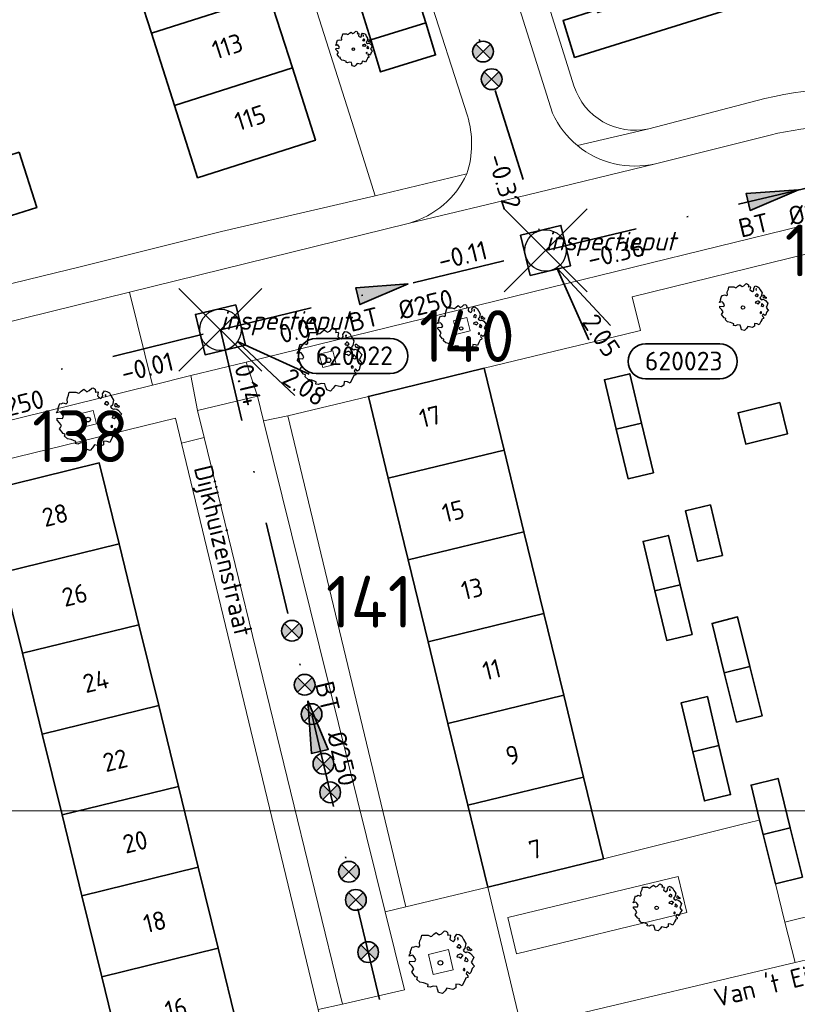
# Model space of a CAD drawing. Header units: metres. Extents: x 152391 to 157968, y 462336 to 467280.
# Tile 660 of 736: x 156873 to 156930, y 464597 to 464668. Entities that reach past the tile are written whole.
import ezdxf
from ezdxf.enums import TextEntityAlignment as Align

# ---------------------------------------------------------------- set-up
doc = ezdxf.new("R2010")
doc.units = ezdxf.units.M
doc.header["$LTSCALE"] = 0.75
doc.header["$PDMODE"] = 3
doc.header["$PDSIZE"] = 3
doc.linetypes.add('RI-VWA_BETON', pattern=[19, 9, -5, 0, -5])
doc.layers.get('0').update_dxf_attribs({"lineweight": 25})
doc.layers.get('defpoints').update_dxf_attribs({"lineweight": 25})
for name, color, linetype, lineweight in [('B-GV-GR-BOOM-S', 252, 'Continuous', 25), ('B-WE-GR-BEPLANTING_CULTUUR_BODEMBEDEKKER-GV', 251, 'Continuous', 18), ('B-WE-GR-GROENVOORZIENING-GV', 251, 'Continuous', 18), ('B-WE-OG-BEBOUWING-GV', 6, 'Continuous', 35), ('B-WE-OG-BEBOUWING-T18', 1, 'Continuous', 18), ('B-WE-OG-TOPOGRAFIE-T18', 1, 'Continuous', 18), ('B-WE-VH-VERHARDING_ASFALT-GV', 251, 'Continuous', 18), ('B-WE-VH-VERHARDING_BETONSTRAATSTEEN-GV', 251, 'Continuous', 18), ('B-WE-VH-VERHARDING_TEGEL-GV', 251, 'Continuous', 18), ('N-OI-RI-T50', 130, 'Continuous', 50), ('N-OI-RI-VWA_PUTNUMMER-S @ 0.75', 36, 'Continuous', 35), ('N-OI-RI-VWA_RIOOLPUT_INSPECTIEPUT-S', 36, 'Continuous', 35), ('N-OI-RI-VWA_STROOMRICHTING-S @ 0.75', 36, 'Continuous', 35), ('N-OI-RI-VWA_TRANSPORTLEIDING_BETON_250-G', 36, 'RI-VWA_BETON', 35)]:
    doc.layers.add(name, color=color, linetype=linetype, lineweight=lineweight)
doc.layers.add('inspectieput', color=7, linetype='Continuous', plot=False)
doc.layers.add('N-OI-RI-VRIJVERVAL_HULPSTUK-S', color=210, linetype='Continuous', lineweight=35, plot=False)
doc.layers.add('X-XX-AL-TEKENBLAD_HULPLIJN-G', color=7, linetype='Continuous', lineweight=18, plot=False)
doc.styles.add('NLCS-ISO', font='isocpeur.ttf')
doc.styles.add('NLCS-ISO-M750-T18', font='NLCS-ISO.ttf', dxfattribs={"height": 1.35})
doc.styles.add('NLCS-ISO-M750-T18_CURSIEF', font='NLCS-ISO.ttf', dxfattribs={"oblique": 15, "height": 1.35})
doc.styles.add('NLCS-ISO-M750-T50', font='NLCS-ISO.ttf', dxfattribs={"height": 3.75})

# ---------------------------------------------------------------- blocks, each defined once
blk = doc.blocks.new('*U32')
at = {"ltscale": 0.1}
blk.add_hatch(color=256, dxfattribs=at).paths.add_polyline_path([(2.5, 0), (-2.5, -0.833), (-2.5, 0.833)])
at = {"ltscale": 0.1, "flags": 128}
blk.add_lwpolyline([(2.5, 0), (-2.5, -0.833), (-2.5, 0.833)], close=True, dxfattribs=at)
at = {"ltscale": 0.1, "style": 'NLCS-ISO'}
for tag, p in [('BOBL', (-13.248, -3.24)), ('MAT', (-1, -3.74))]:
    blk.add_attdef(tag, text='', height=1.8, dxfattribs=at).set_placement(p, align=Align.BOTTOM_RIGHT)
for tag, p in [('BOBR', (12.302, -3.24)), ('DIA', (1, -3.74))]:
    blk.add_attdef(tag, text='', height=1.8, dxfattribs=at).set_placement(p, align=Align.BOTTOM_LEFT)
at = {"layer": 'defpoints', "ltscale": 0.1, "style": 'NLCS-ISO', "flags": 1}
blk.add_attdef('JVA', text='', height=1.8, dxfattribs=at).set_placement((0, -1), align=Align.TOP_CENTER)
blk = doc.blocks.new('*U60')
at = {"ltscale": 0.1}
blk.add_hatch(color=256, dxfattribs=at).paths.add_polyline_path([(2.5, 0), (-2.5, -0.833), (-2.5, 0.833)])
at = {"ltscale": 0.1, "flags": 128}
blk.add_lwpolyline([(2.5, 0), (-2.5, -0.833), (-2.5, 0.833)], close=True, dxfattribs=at)
at = {"ltscale": 0.1, "style": 'NLCS-ISO'}
for tag, p in [('BOBR', (5.863, 0.004)), ('DIA', (1, -3.74))]:
    blk.add_attdef(tag, text='', height=1.8, dxfattribs=at).set_placement(p, align=Align.BOTTOM_LEFT)
for tag, p in [('BOBL', (-6.809, -3.24)), ('MAT', (-1, -3.74))]:
    blk.add_attdef(tag, text='', height=1.8, dxfattribs=at).set_placement(p, align=Align.BOTTOM_RIGHT)
at = {"layer": 'defpoints', "ltscale": 0.1, "style": 'NLCS-ISO', "flags": 1}
blk.add_attdef('JVA', text='', height=1.8, dxfattribs=at).set_placement((0, -1), align=Align.TOP_CENTER)
blk = doc.blocks.new('*U62')
at = {"ltscale": 0.1}
blk.add_hatch(color=256, dxfattribs=at).paths.add_polyline_path([(2.5, 0), (-2.5, -0.833), (-2.5, 0.833)])
at = {"ltscale": 0.1, "flags": 128}
blk.add_lwpolyline([(2.5, 0), (-2.5, -0.833), (-2.5, 0.833)], close=True, dxfattribs=at)
at = {"ltscale": 0.1, "style": 'NLCS-ISO'}
for tag, p in [('BOBL', (-15.149, -3.24)), ('MAT', (-1, -3.74))]:
    blk.add_attdef(tag, text='', height=1.8, dxfattribs=at).set_placement(p, align=Align.BOTTOM_RIGHT)
for tag, p in [('BOBR', (14.203, -3.238)), ('DIA', (1, -3.74))]:
    blk.add_attdef(tag, text='', height=1.8, dxfattribs=at).set_placement(p, align=Align.BOTTOM_LEFT)
at = {"layer": 'defpoints', "ltscale": 0.1, "style": 'NLCS-ISO', "flags": 1}
blk.add_attdef('JVA', text='', height=1.8, dxfattribs=at).set_placement((0, -1), align=Align.TOP_CENTER)
blk = doc.blocks.new('*U69')
at = {"ltscale": 0.1}
blk.add_hatch(color=256, dxfattribs=at).paths.add_polyline_path([(2.5, 0), (-2.5, -0.833), (-2.5, 0.833)])
at = {"ltscale": 0.1, "flags": 128}
blk.add_lwpolyline([(2.5, 0), (-2.5, -0.833), (-2.5, 0.833)], close=True, dxfattribs=at)
at = {"ltscale": 0.1, "style": 'NLCS-ISO'}
for tag, p in [('BOBL', (-27.455, -3.24)), ('MAT', (-1, -3.74))]:
    blk.add_attdef(tag, text='', height=1.8, dxfattribs=at).set_placement(p, align=Align.BOTTOM_RIGHT)
for tag, p in [('BOBR', (26.509, -3.23)), ('DIA', (1, -3.74))]:
    blk.add_attdef(tag, text='', height=1.8, dxfattribs=at).set_placement(p, align=Align.BOTTOM_LEFT)
at = {"layer": 'defpoints', "ltscale": 0.1, "style": 'NLCS-ISO', "flags": 1}
blk.add_attdef('JVA', text='', height=1.8, dxfattribs=at).set_placement((0, -1), align=Align.TOP_CENTER)
blk = doc.blocks.new('B-SRI-PUT_VWA-SO')
at = {"flags": 128}
blk.add_lwpolyline([(-2, 2), (2, 2), (2, -2), (-2, -2)], close=True, dxfattribs=at)
at = {"lineweight": -3, "flags": 128}
blk.add_lwpolyline([(2, -2), (2, 2), (-2, 2), (-2, -2)], close=True, dxfattribs=at)
at = {"lineweight": -3}
blk.add_circle((0, 0), 2, dxfattribs=at)
blk = doc.blocks.new('*U284')
for q in [(7.173, -6.353), (8.572, -4.282)]:
    blk.add_line((1.657, -1.119), q)
blk.add_lwpolyline([(16.391, -4.221), (9.233, -4.221, -1), (9.233, -0.837), (16.391, -0.837, -1)], format="xyb", close=True)
at = {"ltscale": 0.1, "style": 'NLCS-ISO'}
blk.add_attdef('PUTNR', text='', height=1.8, dxfattribs=at).set_placement((12.914, -0.697), align=Align.MIDDLE_CENTER)
blk.add_attdef('PUTHGT', text='', height=1.8, rotation=325.96292, dxfattribs=at).set_placement((6.322, -4.304), align=Align.MIDDLE_LEFT)
blk = doc.blocks.new('*U285')
for q in [(4.182, -8.621), (6.27, -7.246)]:
    blk.add_line((1.1, -1.67), q)
blk.add_lwpolyline([(16.81, -12.391), (9.652, -12.391, -1), (9.652, -9.007), (16.81, -9.007, -1)], format="xyb", close=True)
at = {"ltscale": 0.1, "style": 'NLCS-ISO'}
blk.add_attdef('PUTHGT', text='', height=1.8, rotation=303.37384, dxfattribs=at).set_placement((4.184, -6.402), align=Align.MIDDLE_LEFT)
blk.add_attdef('PUTNR', text='', height=1.8, dxfattribs=at).set_placement((13.333, -8.867), align=Align.MIDDLE_CENTER)
blk = doc.blocks.new('*U56')
at = {"ltscale": 0.1}
blk.add_hatch(color=256, dxfattribs=at).paths.add_polyline_path([(2.5, 0), (-2.5, -0.833), (-2.5, 0.833)])
at = {"ltscale": 0.1, "flags": 128}
blk.add_lwpolyline([(2.5, 0), (-2.5, -0.833), (-2.5, 0.833)], close=True, dxfattribs=at)
at = {"ltscale": 0.1, "style": 'NLCS-ISO'}
for tag, p in [('MAT', (-1, 0.5)), ('BOBL', (-29.73, 0))]:
    blk.add_attdef(tag, text='', height=1.8, dxfattribs=at).set_placement(p, align=Align.BOTTOM_RIGHT)
for tag, p in [('DIA', (1, 0.5)), ('BOBR', (28.784, -0.012))]:
    blk.add_attdef(tag, text='', height=1.8, dxfattribs=at).set_placement(p, align=Align.BOTTOM_LEFT)
at = {"layer": 'defpoints', "ltscale": 0.1, "style": 'NLCS-ISO', "flags": 1}
blk.add_attdef('JVA', text='', height=1.8, dxfattribs=at).set_placement((0, -1), align=Align.TOP_CENTER)
blk = doc.blocks.new('*U59')
at = {"ltscale": 0.1}
blk.add_hatch(color=256, dxfattribs=at).paths.add_polyline_path([(-2.5, 0), (2.5, -0.833), (2.5, 0.833)])
at = {"ltscale": 0.1, "flags": 128}
blk.add_lwpolyline([(-2.5, 0), (2.5, -0.833), (2.5, 0.833)], close=True, dxfattribs=at)
at = {"ltscale": 0.1, "style": 'NLCS-ISO'}
for tag, p in [('MAT', (-1, 0.5)), ('BOBL', (-31.521, 0))]:
    blk.add_attdef(tag, text='', height=1.8, dxfattribs=at).set_placement(p, align=Align.BOTTOM_RIGHT)
for tag, p in [('DIA', (1, 0.5)), ('BOBR', (33.597, -0.015))]:
    blk.add_attdef(tag, text='', height=1.8, dxfattribs=at).set_placement(p, align=Align.BOTTOM_LEFT)
at = {"layer": 'defpoints', "ltscale": 0.1, "style": 'NLCS-ISO', "flags": 1}
blk.add_attdef('JVA', text='', height=1.8, dxfattribs=at).set_placement((0, -1), align=Align.TOP_CENTER)
blk = doc.blocks.new('SRI-HULP')
h = blk.add_hatch(color=256)
h.dxf.hatch_style = 1
h.paths.add_polyline_path([(-0.707, 0.707, 0.198912), (-1, 0, 0.198912), (-0.707, -0.707), (0, 0)])
h = blk.add_hatch(color=256)
h.dxf.hatch_style = 1
h.paths.add_polyline_path([(1, 0, 0.198912), (0.707, 0.707), (0, 0), (0.707, -0.707, 0.198912)])
for p, q in [((-0.707, 0.707), (0.707, -0.707)), ((-0.707, -0.707), (0.707, 0.707))]:
    blk.add_line(p, q)
blk.add_circle((0, 0), 1)
blk = doc.blocks.new('ACMAP_ANN_TEMPLATE_type knoop')
at = {"layer": 'defpoints', "style": 'NLCS-ISO-M750-T18_CURSIEF', "oblique": 15}
blk.add_attdef('type_knoop', (0, 0), '', height=1.35, dxfattribs=at)
blk = doc.blocks.new('SGR-BOOM_21_30')
at = {"linetype": 'Continuous'}
for p, q in [((-1.051, 1.335), (-1.016, 1.499)), ((-1.016, 1.499), (-0.668, 1.499)), ((-0.668, 1.499), (-0.516, 1.433)), ((-0.516, 1.433), (-0.47, 1.45)), ((-0.47, 1.45), (-0.365, 1.548)), ((-0.365, 1.548), (-0.226, 1.647)), ((-0.226, 1.647), (-0.133, 1.581)), ((-0.133, 1.581), (-0.063, 1.515)), ((-0.063, 1.515), (0.065, 1.581)), ((0.065, 1.581), (0.205, 1.712)), ((0.205, 1.712), (0.263, 1.729)), ((0.263, 1.729), (0.333, 1.696)), ((0.333, 1.696), (0.391, 1.647)), ((0.402, 1.532), (0.379, 1.499)), ((0.379, 1.499), (0.53, 1.515)), ((0.391, 1.647), (0.402, 1.532)), ((0.542, 1.483), (0.507, 1.285)), ((0.53, 1.515), (0.542, 1.483)), ((0.786, 1.4), (0.891, 1.565)), ((0.891, 1.565), (1.019, 1.532)), ((1.019, 1.532), (1.158, 1.45)), ((1.158, 1.45), (1.251, 1.269)), ((-1.633, 0.579), (-1.528, 0.875)), ((-1.528, 0.875), (-1.458, 0.858)), ((-1.458, 0.858), (-1.342, 0.908)), ((-1.342, 0.908), (-1.179, 0.858)), ((-1.179, 0.858), (-1.121, 0.924)), ((-1.133, 1.088), (-1.109, 1.187)), ((-1.121, 0.924), (-1.133, 1.088)), ((-1.109, 1.187), (-1.051, 1.335)), ((0.507, 1.285), (0.565, 1.236)), ((0.565, 1.236), (0.693, 1.154)), ((0.693, 1.154), (0.751, 1.203)), ((0.751, 1.203), (0.798, 1.285)), ((0.798, 1.285), (0.786, 1.4)), ((0.937, 0.908), (0.891, 0.875)), ((0.891, 0.875), (0.926, 0.825)), ((0.972, 1.368), (0.926, 1.335)), ((0.926, 1.335), (0.949, 1.253)), ((0.926, 0.825), (0.984, 0.842)), ((0.972, 0.973), (0.937, 0.908)), ((0.949, 1.253), (0.961, 1.236)), ((0.961, 1.269), (0.972, 1.368)), ((1.03, 0.973), (0.972, 0.973)), ((0.984, 0.842), (1.03, 0.776)), ((1.077, 0.94), (1.03, 0.973)), ((1.03, 0.776), (1.077, 0.842)), ((1.124, 0.875), (1.077, 0.94)), ((1.077, 0.842), (1.124, 0.875)), ((1.321, 0.793), (1.228, 0.694)), ((1.251, 1.269), (1.379, 1.055)), ((1.379, 1.055), (1.321, 0.793)), ((1.472, 0.858), (1.438, 0.809)), ((1.438, 0.809), (1.461, 0.743)), ((1.461, 0.743), (1.531, 0.694)), ((1.542, 0.858), (1.472, 0.858)), ((1.531, 0.727), (1.635, 0.678)), ((1.531, 0.694), (1.542, 0.727)), ((1.624, 0.76), (1.542, 0.858)), ((1.728, 0.71), (1.624, 0.76)), ((-1.703, 0.365), (-1.656, 0.48)), ((-1.493, 0.415), (-1.703, 0.365)), ((-1.679, -0.029), (-1.668, 0.086)), ((-1.668, 0.086), (-1.389, 0.07)), ((-1.656, 0.48), (-1.598, 0.53)), ((-1.598, 0.53), (-1.633, 0.579)), ((-1.423, 0.333), (-1.493, 0.415)), ((-1.33, 0.185), (-1.423, 0.333)), ((-1.389, 0.07), (-1.33, 0.185)), ((0.926, 0.415), (0.891, 0.333)), ((0.891, 0.333), (1.03, 0.316)), ((1.054, 0.464), (0.926, 0.415)), ((1.03, 0.316), (1.112, 0.251)), ((1.112, 0.464), (1.054, 0.464)), ((1.217, 0.398), (1.112, 0.464)), ((1.112, 0.251), (1.205, 0.365)), ((1.205, 0.365), (1.24, 0.415)), ((1.228, 0.694), (1.275, 0.628)), ((1.275, 0.628), (1.379, 0.563)), ((1.344, 0.185), (1.31, 0.103)), ((1.434, 0.049), (1.31, 0.103)), ((1.356, 0.3), (1.344, 0.234)), ((1.344, 0.234), (1.344, 0.185)), ((1.426, 0.234), (1.356, 0.3)), ((1.379, 0.563), (1.438, 0.595)), ((1.472, 0.201), (1.426, 0.234)), ((1.434, 0.049), (1.507, 0.136)), ((1.438, 0.595), (1.565, 0.563)), ((1.507, 0.136), (1.472, 0.201)), ((1.565, 0.563), (1.635, 0.513)), ((1.635, 0.678), (1.728, 0.71)), ((1.635, 0.513), (1.81, 0.316)), ((1.717, 0.103), (1.67, 0.037)), ((1.67, 0.037), (1.763, -0.094)), ((1.81, 0.316), (1.717, 0.103)), ((-1.54, -0.177), (-1.679, -0.029)), ((-1.551, -0.505), (-1.493, -0.423)), ((-1.354, -0.752), (-1.551, -0.505)), ((-1.435, -0.324), (-1.54, -0.177)), ((-1.493, -0.423), (-1.435, -0.324)), ((1.286, -0.292), (1.24, -0.357)), ((1.24, -0.357), (1.251, -0.423)), ((1.263, -0.423), (1.333, -0.407)), ((1.333, -0.341), (1.286, -0.292)), ((1.333, -0.407), (1.333, -0.341)), ((1.461, -0.472), (1.391, -0.587)), ((1.391, -0.587), (1.426, -0.637)), ((1.426, -0.637), (1.496, -0.702)), ((1.577, -0.587), (1.461, -0.472)), ((1.496, -0.702), (1.484, -0.801)), ((1.658, -0.522), (1.577, -0.587)), ((1.682, -0.423), (1.658, -0.522)), ((1.717, -0.308), (1.682, -0.423)), ((1.845, -0.177), (1.717, -0.308)), ((1.763, -0.094), (1.845, -0.177)), ((-1.249, -0.784), (-1.354, -0.752)), ((-1.272, -0.899), (-1.249, -0.784)), ((-1.109, -1.047), (-1.272, -0.899)), ((-0.912, -1.08), (-1.109, -1.047)), ((-0.668, -1.179), (-0.912, -1.08)), ((-0.679, -1.294), (-0.668, -1.179)), ((-0.551, -1.326), (-0.679, -1.294)), ((-0.4, -1.261), (-0.551, -1.326)), ((-0.191, -1.277), (-0.4, -1.261)), ((-0.156, -1.425), (-0.191, -1.277)), ((0.356, -1.376), (0.251, -1.524)), ((0.682, -1.441), (0.356, -1.376)), ((0.833, -1.359), (0.682, -1.441)), ((0.844, -1.162), (0.833, -1.359)), ((1.03, -1.179), (0.844, -1.162)), ((1.182, -1.244), (1.03, -1.179)), ((1.286, -1.014), (1.182, -1.244)), ((1.356, -0.883), (1.286, -1.014)), ((1.368, -0.834), (1.356, -0.883)), ((1.484, -0.801), (1.368, -0.834)), ((-0.133, -1.491), (-0.156, -1.425)), ((-0.098, -1.606), (-0.133, -1.491)), ((0.112, -1.671), (-0.098, -1.606)), ((0.251, -1.524), (0.112, -1.671))]:
    blk.add_line(p, q, dxfattribs=at)
blk.add_circle((0, 0), 0.126, dxfattribs=at)
blk = doc.blocks.new('SGR-BOOM_31_50')
at = {"linetype": 'Continuous'}
for p, q in [((-0.487, 2.064), (-0.301, 2.196)), ((-0.301, 2.196), (-0.177, 2.108)), ((0.087, 2.108), (0.273, 2.283)), ((0.273, 2.283), (0.351, 2.305)), ((0.351, 2.305), (0.444, 2.261)), ((0.444, 2.261), (0.521, 2.196)), ((0.521, 2.196), (0.537, 2.042)), ((-1.51, 1.451), (-1.479, 1.582)), ((-1.495, 1.232), (-1.51, 1.451)), ((-1.479, 1.582), (-1.402, 1.78)), ((-1.402, 1.78), (-1.355, 1.999)), ((-1.355, 1.999), (-0.89, 1.999)), ((-0.89, 1.999), (-0.688, 1.911)), ((-0.688, 1.911), (-0.626, 1.933)), ((-0.626, 1.933), (-0.487, 2.064)), ((-0.177, 2.108), (-0.084, 2.02)), ((-0.084, 2.02), (0.087, 2.108)), ((0.537, 2.042), (0.506, 1.999)), ((0.506, 1.999), (0.707, 2.02)), ((0.723, 1.977), (0.676, 1.714)), ((0.676, 1.714), (0.754, 1.648)), ((0.707, 2.02), (0.723, 1.977)), ((0.754, 1.648), (0.924, 1.539)), ((0.924, 1.539), (1.002, 1.604)), ((1.002, 1.604), (1.064, 1.714)), ((1.048, 1.867), (1.188, 2.086)), ((1.064, 1.714), (1.048, 1.867)), ((1.188, 2.086), (1.358, 2.042)), ((1.296, 1.823), (1.234, 1.78)), ((1.234, 1.78), (1.265, 1.67)), ((1.265, 1.67), (1.281, 1.648)), ((1.281, 1.692), (1.296, 1.823)), ((1.358, 2.042), (1.545, 1.933)), ((1.545, 1.933), (1.669, 1.692)), ((1.669, 1.692), (1.839, 1.407)), ((-2.177, 0.772), (-2.038, 1.166)), ((-2.131, 0.706), (-2.177, 0.772)), ((-2.038, 1.166), (-1.944, 1.144)), ((-1.944, 1.144), (-1.789, 1.21)), ((-1.789, 1.21), (-1.572, 1.144)), ((-1.572, 1.144), (-1.495, 1.232)), ((1.25, 1.21), (1.188, 1.166)), ((1.188, 1.166), (1.234, 1.101)), ((1.234, 1.101), (1.312, 1.122)), ((1.296, 1.298), (1.25, 1.21)), ((1.374, 1.298), (1.296, 1.298)), ((1.312, 1.122), (1.374, 1.035)), ((1.436, 1.254), (1.374, 1.298)), ((1.374, 1.035), (1.436, 1.122)), ((1.498, 1.166), (1.436, 1.254)), ((1.436, 1.122), (1.498, 1.166)), ((1.762, 1.057), (1.638, 0.925)), ((1.638, 0.925), (1.7, 0.838)), ((1.7, 0.838), (1.839, 0.75)), ((1.839, 1.407), (1.762, 1.057)), ((1.839, 0.75), (1.917, 0.794)), ((1.963, 1.144), (1.917, 1.079)), ((1.917, 1.079), (1.948, 0.991)), ((1.917, 0.794), (2.087, 0.75)), ((1.948, 0.991), (2.041, 0.925)), ((2.056, 1.144), (1.963, 1.144)), ((2.041, 0.969), (2.18, 0.903)), ((2.041, 0.925), (2.056, 0.969)), ((2.165, 1.013), (2.056, 1.144)), ((2.087, 0.75), (2.18, 0.684)), ((2.304, 0.947), (2.165, 1.013)), ((2.18, 0.903), (2.304, 0.947)), ((-2.27, 0.487), (-2.208, 0.641)), ((-1.991, 0.553), (-2.27, 0.487)), ((-2.239, -0.038), (-2.224, 0.115)), ((-2.224, 0.115), (-1.851, 0.093)), ((-2.208, 0.641), (-2.131, 0.706)), ((-1.898, 0.444), (-1.991, 0.553)), ((-1.774, 0.246), (-1.898, 0.444)), ((-1.851, 0.093), (-1.774, 0.246)), ((1.234, 0.553), (1.188, 0.444)), ((1.188, 0.444), (1.374, 0.422)), ((1.405, 0.619), (1.234, 0.553)), ((1.374, 0.422), (1.483, 0.334)), ((1.483, 0.619), (1.405, 0.619)), ((1.622, 0.531), (1.483, 0.619)), ((1.483, 0.334), (1.607, 0.487)), ((1.607, 0.487), (1.653, 0.553)), ((1.793, 0.246), (1.746, 0.137)), ((1.911, 0.065), (1.746, 0.137)), ((1.808, 0.4), (1.793, 0.312)), ((1.793, 0.312), (1.793, 0.246)), ((1.901, 0.312), (1.808, 0.4)), ((1.963, 0.268), (1.901, 0.312)), ((1.911, 0.065), (2.01, 0.181)), ((2.01, 0.181), (1.963, 0.268)), ((2.18, 0.684), (2.413, 0.422)), ((2.289, 0.137), (2.227, 0.049)), ((2.227, 0.049), (2.351, -0.126)), ((2.413, 0.422), (2.289, 0.137)), ((-2.053, -0.235), (-2.239, -0.038)), ((-2.069, -0.673), (-1.991, -0.564)), ((-1.805, -1.002), (-2.069, -0.673)), ((-1.913, -0.433), (-2.053, -0.235)), ((-1.991, -0.564), (-1.913, -0.433)), ((1.715, -0.389), (1.653, -0.476)), ((1.653, -0.476), (1.669, -0.564)), ((1.684, -0.564), (1.777, -0.542)), ((1.777, -0.454), (1.715, -0.389)), ((1.777, -0.542), (1.777, -0.454)), ((1.948, -0.63), (1.855, -0.783)), ((2.103, -0.783), (1.948, -0.63)), ((2.211, -0.695), (2.103, -0.783)), ((2.242, -0.564), (2.211, -0.695)), ((2.289, -0.411), (2.242, -0.564)), ((2.459, -0.235), (2.289, -0.411)), ((2.351, -0.126), (2.459, -0.235)), ((-1.665, -1.046), (-1.805, -1.002)), ((-1.696, -1.199), (-1.665, -1.046)), ((-1.479, -1.396), (-1.696, -1.199)), ((-1.216, -1.44), (-1.479, -1.396)), ((1.715, -1.352), (1.576, -1.659)), ((1.808, -1.177), (1.715, -1.352)), ((1.824, -1.112), (1.808, -1.177)), ((1.979, -1.068), (1.824, -1.112)), ((1.855, -0.783), (1.901, -0.849)), ((1.901, -0.849), (1.994, -0.936)), ((1.994, -0.936), (1.979, -1.068)), ((-0.89, -1.571), (-1.216, -1.44)), ((-0.906, -1.725), (-0.89, -1.571)), ((-0.735, -1.769), (-0.906, -1.725)), ((-0.533, -1.681), (-0.735, -1.769)), ((-0.254, -1.703), (-0.533, -1.681)), ((-0.208, -1.9), (-0.254, -1.703)), ((-0.177, -1.988), (-0.208, -1.9)), ((-0.13, -2.141), (-0.177, -1.988)), ((0.335, -2.031), (0.149, -2.229)), ((0.475, -1.834), (0.335, -2.031)), ((0.909, -1.922), (0.475, -1.834)), ((1.11, -1.812), (0.909, -1.922)), ((1.126, -1.55), (1.11, -1.812)), ((1.374, -1.571), (1.126, -1.55)), ((1.576, -1.659), (1.374, -1.571)), ((0.149, -2.229), (-0.13, -2.141))]:
    blk.add_line(p, q, dxfattribs=at)
blk.add_circle((0, 0), 0.169, dxfattribs=at)
blk = doc.blocks.new('SGR-BOOM_0_20')
at = {"linetype": 'Continuous'}
for p, q in [((-0.85, 0.816), (-0.832, 0.89)), ((-0.841, 0.693), (-0.85, 0.816)), ((-0.832, 0.89), (-0.788, 1.001)), ((-0.788, 1.001), (-0.762, 1.124)), ((-0.762, 1.124), (-0.501, 1.124)), ((-0.501, 1.124), (-0.387, 1.075)), ((-0.387, 1.075), (-0.352, 1.087)), ((-0.352, 1.087), (-0.274, 1.161)), ((-0.274, 1.161), (-0.169, 1.235)), ((-0.169, 1.235), (-0.099, 1.186)), ((-0.099, 1.186), (-0.047, 1.137)), ((-0.047, 1.137), (0.049, 1.186)), ((0.049, 1.186), (0.154, 1.284)), ((0.154, 1.284), (0.197, 1.297)), ((0.197, 1.297), (0.25, 1.272)), ((0.25, 1.272), (0.293, 1.235)), ((0.302, 1.149), (0.284, 1.124)), ((0.284, 1.124), (0.398, 1.137)), ((0.293, 1.235), (0.302, 1.149)), ((0.407, 1.112), (0.38, 0.964)), ((0.38, 0.964), (0.424, 0.927)), ((0.398, 1.137), (0.407, 1.112)), ((0.424, 0.927), (0.52, 0.865)), ((0.52, 0.865), (0.564, 0.902)), ((0.564, 0.902), (0.598, 0.964)), ((0.59, 1.05), (0.668, 1.173)), ((0.598, 0.964), (0.59, 1.05)), ((0.668, 1.173), (0.764, 1.149)), ((0.729, 1.026), (0.694, 1.001)), ((0.694, 1.001), (0.712, 0.939)), ((0.729, 0.73), (0.703, 0.681)), ((0.712, 0.939), (0.721, 0.927)), ((0.721, 0.952), (0.729, 1.026)), ((0.773, 0.73), (0.729, 0.73)), ((0.764, 1.149), (0.869, 1.087)), ((0.808, 0.705), (0.773, 0.73)), ((0.869, 1.087), (0.939, 0.952)), ((0.939, 0.952), (1.035, 0.792)), ((1.035, 0.792), (0.991, 0.594)), ((-1.277, 0.274), (-1.242, 0.36)), ((-1.12, 0.311), (-1.277, 0.274)), ((-1.259, -0.022), (-1.251, 0.065)), ((-1.251, 0.065), (-1.041, 0.052)), ((-1.242, 0.36), (-1.198, 0.397)), ((-1.225, 0.434), (-1.146, 0.656)), ((-1.198, 0.397), (-1.225, 0.434)), ((-1.146, 0.656), (-1.094, 0.644)), ((-1.068, 0.249), (-1.12, 0.311)), ((-1.094, 0.644), (-1.007, 0.681)), ((-0.998, 0.139), (-1.068, 0.249)), ((-1.041, 0.052), (-0.998, 0.139)), ((-1.007, 0.681), (-0.884, 0.644)), ((-0.884, 0.644), (-0.841, 0.693)), ((0.703, 0.681), (0.668, 0.656)), ((0.668, 0.656), (0.694, 0.619)), ((0.694, 0.311), (0.668, 0.249)), ((0.668, 0.249), (0.773, 0.237)), ((0.694, 0.619), (0.738, 0.631)), ((0.79, 0.348), (0.694, 0.311)), ((0.738, 0.631), (0.773, 0.582)), ((0.773, 0.582), (0.808, 0.631)), ((0.773, 0.237), (0.834, 0.188)), ((0.834, 0.348), (0.79, 0.348)), ((0.843, 0.656), (0.808, 0.705)), ((0.808, 0.631), (0.843, 0.656)), ((0.912, 0.299), (0.834, 0.348)), ((0.834, 0.188), (0.904, 0.274)), ((0.904, 0.274), (0.93, 0.311)), ((0.991, 0.594), (0.921, 0.521)), ((0.921, 0.521), (0.956, 0.471)), ((0.956, 0.471), (1.035, 0.422)), ((1.008, 0.139), (0.982, 0.077)), ((1.075, 0.037), (0.982, 0.077)), ((1.017, 0.225), (1.008, 0.176)), ((1.008, 0.176), (1.008, 0.139)), ((1.069, 0.176), (1.017, 0.225)), ((1.035, 0.422), (1.078, 0.447)), ((1.104, 0.151), (1.069, 0.176)), ((1.075, 0.037), (1.13, 0.102)), ((1.104, 0.644), (1.078, 0.607)), ((1.078, 0.607), (1.096, 0.557)), ((1.078, 0.447), (1.174, 0.422)), ((1.096, 0.557), (1.148, 0.521)), ((1.157, 0.644), (1.104, 0.644)), ((1.13, 0.102), (1.104, 0.151)), ((1.148, 0.545), (1.226, 0.508)), ((1.148, 0.521), (1.157, 0.545)), ((1.218, 0.57), (1.157, 0.644)), ((1.174, 0.422), (1.226, 0.385)), ((1.296, 0.533), (1.218, 0.57)), ((1.226, 0.508), (1.296, 0.533)), ((1.226, 0.385), (1.357, 0.237)), ((1.287, 0.077), (1.253, 0.028)), ((1.253, 0.028), (1.322, -0.071)), ((1.357, 0.237), (1.287, 0.077)), ((-1.155, -0.132), (-1.259, -0.022)), ((-1.164, -0.379), (-1.12, -0.317)), ((-1.015, -0.564), (-1.164, -0.379)), ((-1.076, -0.243), (-1.155, -0.132)), ((-1.12, -0.317), (-1.076, -0.243)), ((-0.937, -0.588), (-1.015, -0.564)), ((-0.954, -0.675), (-0.937, -0.588)), ((-0.832, -0.785), (-0.954, -0.675)), ((0.965, -0.219), (0.93, -0.268)), ((0.93, -0.268), (0.939, -0.317)), ((0.947, -0.317), (1, -0.305)), ((1, -0.256), (0.965, -0.219)), ((1.017, -0.662), (0.965, -0.761)), ((1, -0.305), (1, -0.256)), ((1.026, -0.625), (1.017, -0.662)), ((1.113, -0.601), (1.026, -0.625)), ((1.096, -0.354), (1.043, -0.44)), ((1.043, -0.44), (1.069, -0.477)), ((1.069, -0.477), (1.122, -0.527)), ((1.183, -0.44), (1.096, -0.354)), ((1.122, -0.527), (1.113, -0.601)), ((1.244, -0.391), (1.183, -0.44)), ((1.261, -0.317), (1.244, -0.391)), ((1.287, -0.231), (1.261, -0.317)), ((1.383, -0.132), (1.287, -0.231)), ((1.322, -0.071), (1.383, -0.132)), ((-0.684, -0.81), (-0.832, -0.785)), ((-0.501, -0.884), (-0.684, -0.81)), ((-0.509, -0.97), (-0.501, -0.884)), ((-0.413, -0.995), (-0.509, -0.97)), ((-0.3, -0.946), (-0.413, -0.995)), ((-0.143, -0.958), (-0.3, -0.946)), ((-0.117, -1.069), (-0.143, -0.958)), ((-0.099, -1.118), (-0.117, -1.069)), ((-0.073, -1.204), (-0.099, -1.118)), ((0.084, -1.254), (-0.073, -1.204)), ((0.188, -1.143), (0.084, -1.254)), ((0.267, -1.032), (0.188, -1.143)), ((0.511, -1.081), (0.267, -1.032)), ((0.625, -1.019), (0.511, -1.081)), ((0.633, -0.872), (0.625, -1.019)), ((0.773, -0.884), (0.633, -0.872)), ((0.886, -0.933), (0.773, -0.884)), ((0.965, -0.761), (0.886, -0.933))]:
    blk.add_line(p, q, dxfattribs=at)
blk.add_circle((0, 0), 0.0948, dxfattribs=at)

msp = doc.modelspace()

# ---------------------------------------------------------------- linework, layer by layer
at = {"layer": 'B-WE-GR-BEPLANTING_CULTUUR_BODEMBEDEKKER-GV'}
for points in [[(156909.406, 464600.254), (156921.741, 464603.233), (156921.107, 464605.857), (156908.773, 464602.878)], [(156903.38, 464598.76), (156904.83, 464599.1), (156904.49, 464600.56), (156903.03, 464600.21)]]:
    msp.add_lwpolyline(points, close=True, dxfattribs=at)
at = {"layer": 'B-WE-GR-GROENVOORZIENING-GV'}
for points in [[(156905.812, 464646.289), (156904.843, 464646.043), (156905.088, 464645.074), (156906.058, 464645.319)], [(156895.38, 464642.67), (156896.349, 464642.915), (156896.104, 464643.884), (156895.134, 464643.639)], [(156877.805, 464639.323), (156878.051, 464638.353), (156879.02, 464638.599), (156878.775, 464639.568)]]:
    msp.add_lwpolyline(points, close=True, dxfattribs=at)
at = {"layer": 'B-WE-OG-BEBOUWING-GV'}
for points in [[(156923.98, 464674.562), (156924.081, 464674.24), (156915.556, 464671.532), (156916.45, 464668.718), (156915.286, 464668.348), (156915.227, 464668.539), (156912.783, 464667.776), (156913.616, 464665.108), (156925.75, 464668.898), (156925.758, 464668.901), (156930.885, 464670.502), (156929.117, 464676.166)], [(156882.985, 464666.864), (156891.515, 464669.584), (156889.844, 464674.824), (156881.314, 464672.104)], [(156884.657, 464661.624), (156893.186, 464664.344), (156891.515, 464669.584), (156882.985, 464666.864)], [(156902.123, 464669.919), (156898.143, 464668.69), (156898.857, 464666.371), (156902.839, 464667.602)], [(156898.857, 464666.371), (156899.574, 464664.052), (156903.556, 464665.282), (156902.839, 464667.602)], [(156893.186, 464664.344), (156884.657, 464661.624), (156886.323, 464656.399), (156894.852, 464659.119)], [(156873.416, 464658.256), (156871.14, 464657.537), (156872.407, 464653.522), (156874.683, 464654.24)], [(156900.13, 464634.662), (156908.504, 464636.7), (156907.065, 464642.615), (156898.691, 464640.577)], [(156916.624, 464638.201), (156918.458, 464638.638), (156917.605, 464642.219), (156915.771, 464641.782)], [(156928.455, 464640.136), (156925.444, 464639.4), (156925.997, 464637.134), (156929.009, 464637.869)], [(156918.458, 464638.638), (156916.624, 464638.201), (156917.478, 464634.619), (156919.312, 464635.056)], [(156908.504, 464636.7), (156900.13, 464634.662), (156901.569, 464628.747), (156909.943, 464630.785)], [(156872.222, 464627.849), (156880.643, 464629.914), (156879.208, 464635.764), (156870.787, 464633.699)], [(156924.305, 464629.078), (156923.444, 464632.732), (156921.637, 464632.306), (156922.499, 464628.652)], [(156901.569, 464628.747), (156903.008, 464622.832), (156911.382, 464624.87), (156909.943, 464630.785)], [(156921.253, 464626.948), (156920.398, 464630.529), (156918.565, 464630.091), (156919.42, 464626.51)], [(156872.222, 464627.849), (156873.657, 464621.999), (156882.078, 464624.064), (156880.643, 464629.914)], [(156921.253, 464626.948), (156919.42, 464626.51), (156920.275, 464622.929), (156922.109, 464623.366)], [(156904.447, 464616.917), (156912.821, 464618.955), (156911.382, 464624.87), (156903.008, 464622.832)], [(156873.657, 464621.999), (156875.092, 464616.149), (156883.513, 464618.214), (156882.078, 464624.064)], [(156926.3, 464621.052), (156925.411, 464624.623), (156923.558, 464624.161), (156924.446, 464620.591)], [(156924.446, 464620.591), (156925.335, 464617.02), (156927.188, 464617.481), (156926.3, 464621.052)], [(156904.447, 464616.917), (156905.887, 464611.002), (156914.26, 464613.04), (156912.821, 464618.955)], [(156922.159, 464614.865), (156924.06, 464615.316), (156923.218, 464618.861), (156921.317, 464618.409)], [(156876.527, 464610.299), (156884.948, 464612.364), (156883.513, 464618.214), (156875.092, 464616.149)], [(156924.06, 464615.316), (156922.159, 464614.865), (156923.001, 464611.319), (156924.902, 464611.771)], [(156907.327, 464605.082), (156915.701, 464607.119), (156914.26, 464613.04), (156905.887, 464611.002)], [(156927.26, 464608.891), (156929.211, 464609.372), (156928.331, 464612.943), (156926.379, 464612.462), (156927.003, 464609.934)], [(156884.948, 464612.364), (156876.527, 464610.299), (156877.962, 464604.449), (156886.382, 464606.514)], [(156927.26, 464608.891), (156928.14, 464605.32), (156930.092, 464605.801), (156929.211, 464609.372)], [(156886.382, 464606.514), (156877.962, 464604.449), (156879.397, 464598.599), (156887.817, 464600.664)], [(156879.397, 464598.599), (156880.831, 464592.754), (156889.251, 464594.819), (156887.817, 464600.664)]]:
    msp.add_lwpolyline(points, close=True, dxfattribs=at)
at = {"layer": 'B-WE-VH-VERHARDING_ASFALT-GV'}
msp.add_lwpolyline([(156936.726, 464659.928, 0.093664), (156927.768, 464659.489)], format="xyb", dxfattribs=at)
msp.add_lwpolyline([(156927.768, 464659.489), (156919.467, 464657.414), (156910.13, 464655.139), (156901.661, 464653.124), (156901.556, 464653.097), (156881.399, 464648.128), (156883.058, 464641.4), (156885.831, 464642.084), (156889.833, 464643.063), (156911.774, 464648.432), (156930.08, 464652.912)], dxfattribs=at)
msp.add_lwpolyline([(156883.058, 464641.4), (156881.399, 464648.128), (156869.855, 464645.282), (156871.514, 464638.554)], close=True, dxfattribs=at)
at = {"layer": 'B-WE-VH-VERHARDING_BETONSTRAATSTEEN-GV'}
for points in [[(156912.016, 464661.064), (156903.435, 464688.323), (156900.141, 464699.034), (156899.436, 464701.826), (156899.018, 464703.876)], [(156894.721, 464695.541), (156897.738, 464686.152), (156899.594, 464680.375), (156901.066, 464675.792), (156902.841, 464670.267), (156905.853, 464660.89)], [(156901.661, 464653.124), (156910.13, 464655.139), (156919.467, 464657.414)]]:
    msp.add_lwpolyline(points, dxfattribs=at)
for points in [[(156913.819, 464658.725, -0.113983), (156912.016, 464661.064)], [(156905.853, 464660.89, -0.15384), (156905.813, 464656.674)], [(156919.467, 464657.414, -0.233528), (156913.819, 464658.725)], [(156905.813, 464656.674, -0.218021), (156901.661, 464653.124)]]:
    msp.add_lwpolyline(points, format="xyb", dxfattribs=at)
for points in [[(156896.821, 464596.622), (156901.312, 464597.644), (156899.9, 464603.29), (156891.108, 464638.81), (156890.665, 464640.6), (156886.328, 464639.556), (156886.804, 464637.606)], [(156892.86, 464639.167), (156891.108, 464638.81), (156899.9, 464603.29), (156901.408, 464603.652)], [(156886.804, 464637.606), (156885.159, 464637.208), (156895.053, 464596.22), (156896.821, 464596.622)], [(156946.963, 464607.013), (156938.573, 464604.963), (156928.832, 464602.547), (156929.566, 464599.613), (156949.679, 464604.356), (156952.473, 464604.992), (156951.705, 464608.124)], [(156913.493, 464590.416), (156950.867, 464599.643), (156949.679, 464604.356), (156929.566, 464599.613), (156912.221, 464595.522)]]:
    msp.add_lwpolyline(points, close=True, dxfattribs=at)
at = {"layer": 'B-WE-VH-VERHARDING_TEGEL-GV'}
for points in [[(156899.018, 464703.876), (156899.436, 464701.826), (156900.141, 464699.034), (156903.435, 464688.323), (156912.016, 464661.064)], [(156913.564, 464663.062), (156912.985, 464664.909), (156901.92, 464699.97)], [(156905.853, 464660.89), (156902.841, 464670.267), (156902.123, 464669.919), (156902.839, 464667.602), (156903.556, 464665.282), (156899.574, 464664.052), (156898.857, 464666.371), (156898.143, 464668.69), (156896.35, 464674.381), (156895.632, 464676.703), (156894.915, 464679.024), (156893.111, 464684.638), (156892.347, 464687.015), (156891.583, 464689.392), (156895.54, 464690.664), (156896.304, 464688.287), (156897.067, 464685.912), (156897.738, 464686.152), (156894.721, 464695.541)], [(156884.831, 464690.544), (156887.64, 464691.442), (156897.638, 464660.014), (156899.188, 464655.098), (156905.813, 464656.674)], [(156927.38, 464662.123), (156918.974, 464659.949), (156913.819, 464658.725)], [(156913.819, 464658.725), (156918.974, 464659.949)], [(156919.467, 464657.414), (156927.768, 464659.489)], [(156905.813, 464656.674), (156899.188, 464655.098), (156888.047, 464652.515), (156877.649, 464649.908), (156876.134, 464649.54), (156861.815, 464646.037), (156851.534, 464643.525), (156847.644, 464642.602)], [(156817.515, 464632.381), (156817.572, 464632.393), (156869.855, 464645.282), (156881.399, 464648.128), (156901.556, 464653.097), (156901.661, 464653.124)], [(156930.08, 464652.912), (156911.774, 464648.432), (156889.833, 464643.063), (156890.665, 464640.6), (156891.108, 464638.81), (156892.86, 464639.167), (156898.691, 464640.577), (156907.065, 464642.615), (156912.854, 464644.016), (156917.093, 464645.038), (156918.371, 464645.347), (156917.784, 464647.796), (156930.529, 464650.927)]]:
    msp.add_lwpolyline(points, dxfattribs=at)
for points in [[(156918.974, 464659.949, -0.390147), (156913.564, 464663.062)], [(156938.54, 464662.266, 0.117293), (156927.38, 464662.123)], [(156912.016, 464661.064, 0.113983), (156913.819, 464658.725)], [(156905.813, 464656.674, 0.15384), (156905.853, 464660.89)], [(156927.768, 464659.489, -0.093664), (156936.726, 464659.928)], [(156913.819, 464658.725, 0.233528), (156919.467, 464657.414)], [(156901.661, 464653.124, 0.218021), (156905.813, 464656.674)]]:
    msp.add_lwpolyline(points, format="xyb", dxfattribs=at)
for points in [[(156905.812, 464646.289), (156906.058, 464645.319), (156905.088, 464645.074), (156904.843, 464646.043)], [(156895.38, 464642.67), (156895.134, 464643.639), (156896.104, 464643.884), (156896.349, 464642.915)], [(156886.328, 464639.556), (156890.665, 464640.6), (156889.833, 464643.063), (156885.831, 464642.084)], [(156885.159, 464637.208), (156886.804, 464637.606), (156886.328, 464639.556), (156885.831, 464642.084), (156883.058, 464641.4), (156871.514, 464638.554), (156832.723, 464628.989), (156832.73, 464628.97), (156833.685, 464626.455), (156838.411, 464627.609), (156840.939, 464628.227), (156858.632, 464632.555), (156860.111, 464632.98), (156862.914, 464633.68), (156884.725, 464639.008)], [(156877.805, 464639.323), (156878.775, 464639.568), (156879.02, 464638.599), (156878.051, 464638.353)], [(156915.701, 464607.119), (156907.327, 464605.082), (156907.7, 464603.55), (156913.049, 464581.216), (156913.944, 464581.435), (156915.628, 464581.846), (156915.015, 464584.309), (156914.584, 464586.036), (156913.493, 464590.416), (156912.221, 464595.522), (156929.566, 464599.613), (156928.832, 464602.547), (156928.14, 464605.32), (156927.26, 464608.891), (156927.003, 464609.934), (156926.871, 464609.902), (156925.676, 464609.604)], [(156909.406, 464600.254), (156908.773, 464602.878), (156921.107, 464605.857), (156921.741, 464603.233)], [(156912.285, 464581.029), (156913.049, 464581.216), (156907.7, 464603.55), (156907.327, 464605.082), (156901.408, 464603.652), (156899.9, 464603.29), (156901.312, 464597.644), (156896.821, 464596.622), (156895.053, 464596.22), (156895.847, 464592.929), (156896.21, 464591.45), (156897.62, 464591.79), (156899.45, 464584.28), (156896.81, 464583.64), (156897.199, 464581.955), (156899.743, 464582.593), (156900.43, 464579.981), (156900.889, 464578.246), (156901.18, 464578.317), (156902.853, 464578.725), (156907.13, 464579.77)], [(156903.38, 464598.76), (156903.03, 464600.21), (156904.49, 464600.56), (156904.83, 464599.1)]]:
    msp.add_lwpolyline(points, close=True, dxfattribs=at)
at = {"layer": 'inspectieput'}
for p in [(156911.51, 464651.14), (156887.98, 464645.4)]:
    msp.add_point(p, dxfattribs=at)
at = {"layer": 'N-OI-RI-VWA_TRANSPORTLEIDING_BETON_250-G'}
for p, q in [((156894.96, 464703.79), (156911.51, 464651.14)), ((156911.51, 464651.14), (156944.46, 464659.02)), ((156887.98, 464645.4), (156911.51, 464651.14)), ((156852.33, 464636.56), (156887.98, 464645.4)), ((156887.98, 464645.4), (156902.14, 464585.77))]:
    msp.add_line(p, q, dxfattribs=at)
at = {"layer": 'X-XX-AL-TEKENBLAD_HULPLIJN-G', "flags": 128}
msp.add_lwpolyline([(157094.967, 465213.858), (156664.467, 465213.858), (156664.467, 464610.608), (156944.967, 464610.608), (156944.967, 464698.559), (157094.967, 464698.559)], close=True, dxfattribs=at)

# ---------------------------------------------------------------- block references
at = {"layer": 'B-GV-GR-BOOM-S', "transparency": 33554559}
for name, p in [('SGR-BOOM_0_20', (156897.6, 464665.7)), ('SGR-BOOM_21_30', (156925.795, 464647.012)), ('SGR-BOOM_21_30', (156905.4, 464645.5)), ('SGR-BOOM_31_50', (156895.8, 464643.2)), ('SGR-BOOM_31_50', (156878.4, 464638.9)), ('SGR-BOOM_21_30', (156919.547, 464603.577)), ('SGR-BOOM_31_50', (156903.9, 464599.6))]:
    msp.add_blockref(name, p, dxfattribs=at)
at = {"layer": 'defpoints'}
for p in [(156911.51, 464651.14), (156887.98, 464645.4)]:
    msp.add_blockref('ACMAP_ANN_TEMPLATE_type knoop', p, dxfattribs=at).add_auto_attribs({'type_knoop': 'inspectieput'})
at = {"layer": 'N-OI-RI-VRIJVERVAL_HULPSTUK-S', "xscale": 0.75, "yscale": 0.75, "zscale": 0.75}
for p in [(156906.984, 464665.531), (156907.609, 464663.531), (156893.156, 464623.625), (156894.078, 464619.719), (156894.578, 464617.594), (156895.438, 464614), (156895.922, 464611.938), (156897.281, 464606.188), (156897.781, 464604.156), (156898.672, 464600.375)]:
    msp.add_blockref('SRI-HULP', p, dxfattribs=at)
at = {"layer": 'N-OI-RI-VWA_PUTNUMMER-S @ 0.75'}
ref = msp.add_blockref('*U285', (156911.51, 464651.14), dxfattribs=dict(at, xscale=0.75, yscale=0.75, zscale=0.75))
ref.add_attrib('PUTNR', '620023', dxfattribs={"layer": '0', "ltscale": 0.1, "height": 1.35, "style": 'NLCS-ISO'}).set_placement((156921.51, 464643.14), align=Align.MIDDLE_CENTER)
ref.add_attrib('PUTHGT', '2.05', dxfattribs={"layer": '0', "ltscale": 0.1, "height": 1.35, "rotation": 303.37384, "style": 'NLCS-ISO'}).set_placement((156914.648, 464646.338), align=Align.MIDDLE_LEFT)
ref = msp.add_blockref('*U284', (156887.98, 464645.4), dxfattribs=dict(at, xscale=0.75, yscale=0.75, zscale=0.75))
ref.add_attrib('PUTNR', '620022', dxfattribs={"layer": '0', "ltscale": 0.1, "height": 1.35, "style": 'NLCS-ISO'}).set_placement((156897.666, 464643.527), align=Align.MIDDLE_CENTER)
ref.add_attrib('PUTHGT', '2.08', dxfattribs={"layer": '0', "ltscale": 0.1, "height": 1.35, "rotation": 325.96292, "style": 'NLCS-ISO'}).set_placement((156892.721, 464642.172), align=Align.MIDDLE_LEFT)
at = {"layer": 'N-OI-RI-VWA_RIOOLPUT_INSPECTIEPUT-S', "xscale": 0.75, "yscale": 0.75, "zscale": 0.75}
for p, rotation in [((156911.51, 464651.14), 13.44968775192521), ((156887.98, 464645.4), 283.3582856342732)]:
    msp.add_blockref('B-SRI-PUT_VWA-SO', p, dxfattribs=dict(at, rotation=rotation))
at = {"layer": 'N-OI-RI-VWA_STROOMRICHTING-S @ 0.75'}
for name, p, xscale, yscale, zscale, rotation, values in [('*U69', (156903.235, 464677.465), 0.75, 0.75, 0.75, 287.4500181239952, {'MAT': 'BT', 'DIA': '%%c250', 'BOBL': '-0.04', 'BOBR': '-0.32'}), ('*U32', (156927.985, 464655.08), 0.75, 0.75, 0.75, 13.44968775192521, {'MAT': 'BT', 'DIA': '%%c250', 'BOBL': '-0.36', 'BOBR': '-0.40'}), ('*U60', (156899.745, 464648.27), 0.75, 0.75, 0.75, 13.7092032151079, {'MAT': 'BT', 'DIA': '%%c250', 'BOBL': '0.01', 'BOBR': '-0.11'}), ('*U62', (156870.155, 464640.98), 0.75, 0.75, 0.75, 13.92652505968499, {'MAT': 'BT', 'DIA': '%%c250', 'BOBL': '0.17', 'BOBR': '-0.01'}), ('*U59', (156894.744, 464616.722), 0.7499999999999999, 0.7499999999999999, 0.7499999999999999, 283.3582856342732, {'MAT': 'BT', 'DIA': '%%c250', 'BOBL': '0.14', 'BOBR': '0.52'}), ('*U56', (156930.6, 464592.74), 0.75, 0.75, 0.75, 13.7611727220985, {'MAT': 'BT', 'DIA': '%%c250', 'BOBL': '0.49', 'BOBR': '0.46'})]:
    msp.add_blockref(name, p, dxfattribs=dict(at, xscale=xscale, yscale=yscale, zscale=zscale, rotation=rotation)).add_auto_attribs(values)

# ---------------------------------------------------------------- texts
at = {"layer": 'B-WE-OG-BEBOUWING-T18', "style": 'NLCS-ISO-M750-T18'}
for s, rotation, p in [('113', 17.7, (156888.487, 464665.913)), ('115', 17.7, (156890.138, 464660.737)), ('17', 13.6, (156903.162, 464639.121)), ('15', 13.6, (156904.827, 464632.275)), ('28', 13.8, (156876.014, 464631.995)), ('13', 13.6, (156906.192, 464626.665)), ('26', 13.8, (156877.433, 464626.211)), ('11', 13.6, (156907.615, 464620.817)), ('24', 13.8, (156878.962, 464619.976)), ('9', 13.7, (156909.119, 464614.635)), ('22', 13.8, (156880.367, 464614.25)), ('20', 13.8, (156881.813, 464608.353)), ('7', 13.6, (156910.778, 464607.819)), ('18', 13.8, (156883.231, 464602.571)), ('16', 13.8, (156884.768, 464596.303))]:
    msp.add_text(s, height=1.35, rotation=rotation, dxfattribs=at).set_placement(p, align=Align.MIDDLE)
at = {"layer": 'B-WE-OG-TOPOGRAFIE-T18', "style": 'NLCS-ISO-M750-T18'}
for s, rotation, p in [('Dijkhuizenstraat', 283.7, (156888.007, 464629.367)), ("Van 't Eindstraat", 13.9, (156930.336, 464598.81))]:
    msp.add_text(s, height=1.35, rotation=rotation, dxfattribs=at).set_placement(p, align=Align.MIDDLE)
at = {"layer": 'N-OI-RI-T50', "style": 'NLCS-ISO-M750-T50'}
for s, p in [('142', (156928.816, 464649.266)), ('140', (156902.35, 464643.071)), ('138', (156874.355, 464635.823)), ('141', (156895.619, 464623.85))]:
    msp.add_text(s, height=3.75, dxfattribs=at).set_placement(p)

doc.saveas('drawing.dxf')
